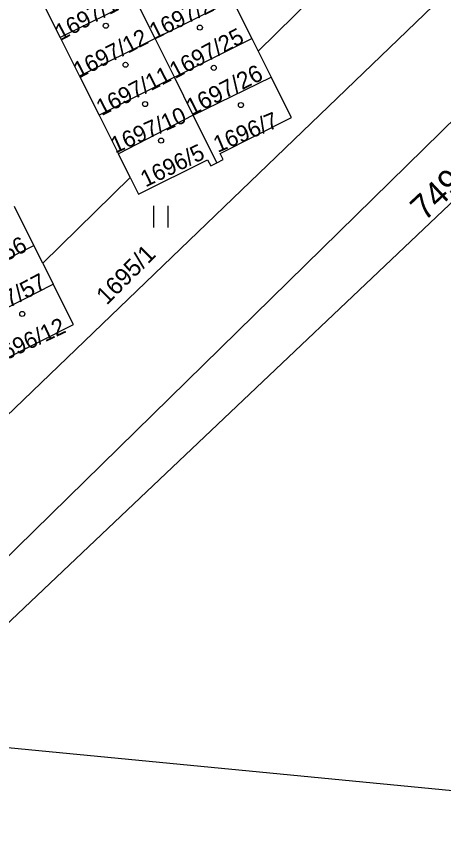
# Model space of a CAD drawing. Extents: x -756746 to -753363, y -1166406 to -1161727.
# Drawn here: x -755777 to -755747.4, y -1163404.5 to -1163347.5 of the extents above; entities that cross this region are included whole.
import ezdxf

# ---------------------------------------------------------------- set-up
doc = ezdxf.new("R2010")
doc.units = 0
for name, color, linetype in [('Hranice parcel', 7, 'Continuous'), ('Parcelní čísla', 7, 'Continuous'), ('Značky budov', 7, 'Continuous'), ('Značky kultur', 7, 'Continuous')]:
    doc.layers.add(name, color=color, linetype=linetype)

msp = doc.modelspace()

# ---------------------------------------------------------------- linework, layer by layer
at = {"layer": 'Hranice parcel'}
for p, q in [((-755742.71, -1163341.57), (-755812.13, -1163408.31)), ((-755760.24, -1163349.94), (-755754.39, -1163344.18)), ((-755775.27, -1163346.32), (-755773.93, -1163349)), ((-755768.71, -1163346.39), (-755773.93, -1163349)), ((-755767.37, -1163349.07), (-755768.71, -1163346.39)), ((-755767.37, -1163349.07), (-755762.02, -1163346.39)), ((-755762.02, -1163346.39), (-755760.68, -1163349.07)), ((-755773.93, -1163349), (-755772.59, -1163351.68)), ((-755767.37, -1163349.07), (-755772.59, -1163351.68)), ((-755766.04, -1163351.75), (-755767.37, -1163349.07)), ((-755766.04, -1163351.75), (-755760.68, -1163349.07)), ((-755760.68, -1163349.07), (-755760.24, -1163349.94)), ((-755760.24, -1163349.94), (-755759.34, -1163351.75)), ((-755772.59, -1163351.68), (-755771.25, -1163354.36)), ((-755766.04, -1163351.75), (-755771.25, -1163354.36)), ((-755764.74, -1163354.38), (-755766.04, -1163351.75)), ((-755764.74, -1163354.38), (-755759.34, -1163351.75)), ((-755771.25, -1163354.36), (-755769.91, -1163357.04)), ((-755764.74, -1163354.38), (-755769.91, -1163357.04)), ((-755763.11, -1163357.66), (-755764.74, -1163354.38)), ((-755769.1, -1163358.67), (-755769.91, -1163357.04)), ((-755769.1, -1163358.67), (-755775.14, -1163364.61)), ((-755775.75, -1163363.38), (-755777.1, -1163360.69)), ((-755781.07, -1163366.06), (-755775.75, -1163363.38)), ((-755775.14, -1163364.61), (-755775.75, -1163363.38)), ((-755775.14, -1163364.61), (-755774.41, -1163366.06)), ((-755723.07, -1163403.39), (-755785.81, -1163397.29))]:
    msp.add_line(p, q, dxfattribs=at)
for points in [[(-755678.95, -1163309.85), (-755697.98, -1163321.65), (-755720.33, -1163332.82), (-755738.23, -1163346.34), (-755789.84, -1163396.89)], [(-755694.77, -1163323.91), (-755726.54, -1163341.1), (-755785.81, -1163397.29)], [(-755763.11, -1163357.66), (-755762.66, -1163357.44), (-755762.87, -1163357.01), (-755757.95, -1163354.53), (-755759.34, -1163351.75)], [(-755769.1, -1163358.67), (-755768.52, -1163359.83), (-755763.74, -1163357.45), (-755763.53, -1163357.87), (-755763.11, -1163357.66)], [(-755779.73, -1163368.74), (-755778.92, -1163368.33), (-755774.41, -1163366.06)], [(-755778.11, -1163372), (-755777.66, -1163371.77), (-755777.9, -1163371.3), (-755773.01, -1163368.85), (-755774.41, -1163366.06)]]:
    msp.add_lwpolyline(points, dxfattribs=at)
at = {"layer": 'Značky budov'}
for centre in [(-755770.777, -1163348.189), (-755764.277, -1163348.319), (-755769.417, -1163350.889), (-755763.317, -1163351.099), (-755768.067, -1163353.599), (-755761.437, -1163353.669), (-755766.957, -1163356.129), (-755776.557, -1163368.109)]:
    msp.add_circle(centre, 0.175, dxfattribs=at)
at = {"layer": 'Značky kultur'}
for p, q in [((-755767.471, -1163362.13), (-755767.471, -1163360.63)), ((-755766.47, -1163362.13), (-755766.47, -1163360.63))]:
    msp.add_line(p, q, dxfattribs=at)

# ---------------------------------------------------------------- texts
at = {"layer": 'Parcelní čísla'}
for s, height, rotation, p in [('1697/13', 1.139, 28, (-755773.911, -1163349.248)), ('1697/24', 1.139, 26, (-755767.418, -1163349.161)), ('1697/12', 1.139, 27, (-755772.655, -1163351.855)), ('1697/25', 1.139, 28, (-755765.991, -1163351.878)), ('1697/11', 1.139, 27, (-755771.075, -1163354.445)), ('1697/26', 1.172, 27, (-755764.857, -1163354.43)), ('1697/10', 1.139, 24, (-755770.131, -1163357.032)), ('1696/7', 1.139, 23, (-755763.042, -1163356.977)), ('749/10', 1.7, 43, (-755748.74, -1163361.741)), ('1696/5', 1.139, 26, (-755768.03, -1163359.371)), ('1697/56', 1.139, 27, (-755781.035, -1163366.205)), ('1695/1', 1.2, 45, (-755770.715, -1163367.534)), ('1697/57', 1.172, 28, (-755779.783, -1163368.935)), ('1696/12', 1.139, 25, (-755778.44, -1163371.677))]:
    msp.add_text(s, height=height, rotation=rotation, dxfattribs=at).set_placement(p)

doc.saveas('drawing.dxf')
